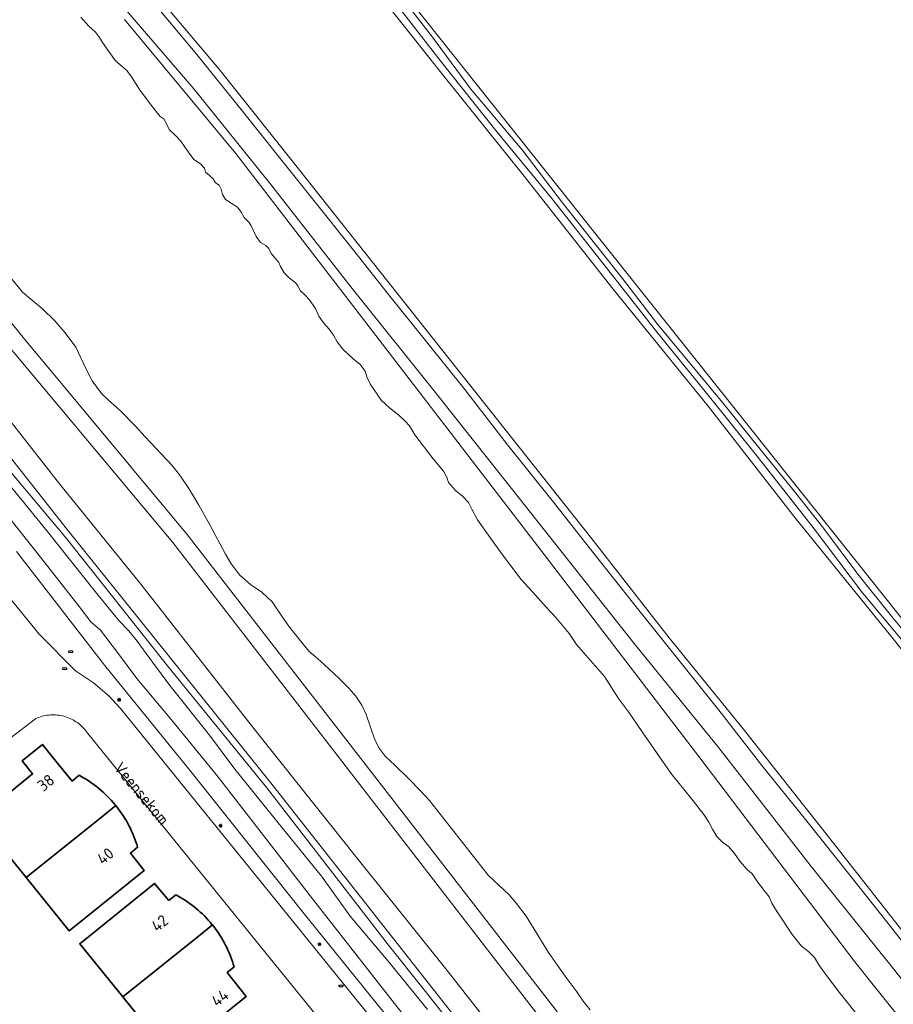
# Model space of a CAD drawing. Header units: metres. Extents: x 152610 to 160096, y 456114 to 462495.
# Tile 867 of 938: x 158117 to 158220, y 461748 to 461864. Entities that reach past the tile are written whole.
import ezdxf
from ezdxf.enums import TextEntityAlignment as Align

# ---------------------------------------------------------------- set-up
doc = ezdxf.new("R2010")
doc.units = ezdxf.units.M
doc.header["$LTSCALE"] = 0.5
doc.layers.get('0').update_dxf_attribs({"linetype": 'CONTINUOUS'})
for name, color, linetype, lineweight in [('B-PV-GR-BEPLANTING_CULTUUR_BOSPLANTSOEN-GV', 251, 'CONTINUOUS', 18), ('B-PV-GR-BOS_LOOF-GV', 251, 'CONTINUOUS', 13), ('B-PV-GR-GRAS-GV', 251, 'CONTINUOUS', 13), ('B-PV-GW-TALUD_KRUIN-G', 251, 'CONTINUOUS', 18), ('B-PV-IE-MEUBILAIR-S', 251, 'CONTINUOUS', 25), ('B-PV-IE-TERREINAFSCHEIDING_KUNSTMATIG_HEKWERK-G', 251, 'IE-TERREINAFSCHEIDING_KUNSTMATIG-SO', 18), ('B-PV-OG-BEBOUWING-GV', 6, 'CONTINUOUS', 35), ('B-PV-OG-BEBOUWING-T18', 1, 'CONTINUOUS', 18), ('B-PV-OG-TERREIN_BEGROEID-GV', 251, 'CONTINUOUS', 18), ('B-PV-OG-TERREIN_OEVER-GV', 251, 'CONTINUOUS', 18), ('B-PV-OG-TOPOGRAFIE-T18', 1, 'CONTINUOUS', 18), ('B-PV-OG-WATER_SLOOT-GV', 251, 'CONTINUOUS', 18), ('B-PV-VH-GESLOTENVERHARDING_ASFALT-GV', 251, 'CONTINUOUS', 18), ('B-PV-VH-ONVERHARD_ZAND-GV', 251, 'CONTINUOUS', 18), ('B-PV-VH-OPENVERHARDING_BETONSTRAATSTEEN-GV', 251, 'CONTINUOUS', 18)]:
    doc.layers.add(name, color=color, linetype=linetype, lineweight=lineweight)
doc.styles.add('NLCS-ISO', font='NLCS-ISO.ttf')
doc.styles.add('NLCS-ISO-M750-T18', font='NLCS-ISO.ttf', dxfattribs={"height": 1.35})
doc.linetypes.add('IE-TERREINAFSCHEIDING_KUNSTMATIG-SO', pattern='A,4,[82,NLCS.SHX,S=0.75,R=90,X=0,Y=0],4,-2', length=10)

# ---------------------------------------------------------------- blocks, each defined once
blk = doc.blocks.new('SIE-MEUBILAIR_PAAL_LICHTMAST-SO')
for points in [[(-0.62, 0), (-1, 0)], [(-0.71, 0.71), (-0.44, 0.44)], [(0, 1), (0, 0.62)], [(0.44, 0.44), (0.71, 0.71)], [(1, 0), (0.62, 0)], [(-0.71, -0.71), (-0.44, -0.44)], [(0, -0.62), (0, -1)], [(0.44, -0.44), (0.71, -0.71)]]:
    blk.add_lwpolyline(points)
blk.add_circle((0, 0), 0.5)
blk = doc.blocks.new('SIE-MEUBILAIR_PUT_RIOOLPUT-SO')
blk.add_ellipse((0, 0), major_axis=(1.25, 0), ratio=0.54)
at = {"style": 'NLCS-ISO'}
blk.add_text('ri', height=0.75, dxfattribs=at).set_placement((-0.04, 0.07), align=Align.MIDDLE_CENTER)

msp = doc.modelspace()

# ---------------------------------------------------------------- linework, layer by layer
at = {"layer": 'B-PV-GR-BEPLANTING_CULTUUR_BOSPLANTSOEN-GV', "flags": 128}
for points in [[(158253.557, 461653.046), (158178.343, 461750), (158136.97, 461803.33), (158117.756, 461826.436), (158096.206, 461853.374), (158081.277, 461871.554)], [(158251.787, 461651.666), (158175.801, 461750), (158135.3, 461802.41), (158113.292, 461828.694), (158102.192, 461842.304), (158079.127, 461870.899)], [(158079.127, 461870.899), (158102.192, 461842.304), (158113.292, 461828.694), (158135.3, 461802.41), (158175.801, 461750), (158251.787, 461651.666)], [(158075.374, 461868.195), (158093.631, 461845.89), (158097.469, 461840.186), (158112.377, 461821.55), (158122.172, 461809.068), (158131.543, 461797.524), (158144.616, 461780.794), (158156.849, 461765.455), (158167.438, 461752.269), (158180.452, 461735.658), (158193.015, 461719.38), (158208.277, 461700.268), (158219.576, 461685.894), (158229.324, 461673.661)]]:
    msp.add_lwpolyline(points, dxfattribs=at)
at = {"layer": 'B-PV-GR-BOS_LOOF-GV', "flags": 128}
for points in [[(158233.234, 461774.097), (158219.357, 461791.506), (158208.17, 461805.346), (158198.025, 461818.364), (158186.868, 461832.091), (158176.445, 461845.324), (158166.933, 461857.2), (158155.752, 461871.295)], [(158129.832, 461870.778), (158140.677, 461857.895), (158149.106, 461847.333), (158157.802, 461836.391), (158166.758, 461825.057), (158175.886, 461813.591), (158184.286, 461803.007), (158193.448, 461791.232), (158202.115, 461780.581), (158211.846, 461768.271), (158220.228, 461757.55)]]:
    msp.add_lwpolyline(points, dxfattribs=at)
at = {"layer": 'B-PV-GR-GRAS-GV', "flags": 128}
msp.add_lwpolyline([(158242.706, 461902.067), (158181.604, 461913.158), (158178.988, 461913.646), (158154.117, 461917.571), (158130.508, 461921.835), (158116.629, 461924.291), (158123.907, 461915.144), (158126.943, 461911.33), (158294.313, 461701.002)], dxfattribs=at)
at = {"layer": 'B-PV-GW-TALUD_KRUIN-G', "flags": 128}
msp.add_lwpolyline([(157970.583, 461994.253), (157979.462, 461986.536), (157983.405, 461982.761), (157996.842, 461967.471), (158000, 461963.785), (158008.124, 461954.277), (158022.992, 461936.631), (158040.269, 461916.046), (158059.93, 461893.565), (158079.127, 461870.899), (158102.192, 461842.304), (158113.292, 461828.694), (158135.3, 461802.41), (158175.801, 461750), (158251.787, 461651.666)], dxfattribs=at)
at = {"layer": 'B-PV-IE-TERREINAFSCHEIDING_KUNSTMATIG_HEKWERK-G', "flags": 128}
for points in [[(158075.801, 461931.056), (158086.193, 461919.362), (158097.508, 461906.685), (158110.296, 461892.549), (158119.464, 461882.431), (158129.831, 461870.778), (158140.677, 461857.895), (158149.107, 461847.333), (158157.802, 461836.392), (158166.758, 461825.057), (158175.886, 461813.591), (158184.286, 461803.007), (158193.448, 461791.232), (158202.115, 461780.581), (158211.846, 461768.271), (158220.228, 461757.55), (158229.562, 461745.751), (158240.655, 461731.977), (158249.592, 461720.571), (158258.217, 461709.665), (158267.516, 461697.949), (158276.869, 461686.465), (158285.89, 461674.947), (158289.629, 461670.442), (158293.405, 461666.276), (158296.62, 461663.12), (158300.544, 461659.144), (158304.038, 461656.094), (158307.781, 461652.884), (158312.862, 461648.459), (158316.553, 461645.581), (158320.948, 461642.262), (158326.713, 461638.286), (158332.159, 461634.726), (158337.373, 461631.209), (158344.29, 461627.236), (158351.906, 461622.874), (158359.66, 461618.97), (158368.666, 461614.878), (158375.544, 461611.95), (158384.433, 461608.511), (158393.099, 461605.762), (158401.546, 461603.316), (158410.782, 461601.028), (158418.964, 461599.36), (158426.779, 461598.204), (158436.957, 461596.881)], [(158128.677, 461783.496), (158127.848, 461784.409), (158126.015, 461785.945), (158123.894, 461787.356), (158119.641, 461791.654), (158105.535, 461808.933)]]:
    msp.add_lwpolyline(points, dxfattribs=at)
at = {"layer": 'B-PV-OG-BEBOUWING-GV', "flags": 128}
for points in [[(158121.258, 461777.218), (158120.027, 461778.743), (158117.638, 461776.814), (158118.87, 461775.287), (158112.479, 461770.12), (158118.129, 461763.135), (158126.926, 461770.222), (158128.617, 461771.584), (158128.523, 461771.699), (158128.306, 461771.955), (158128.083, 461772.206), (158127.854, 461772.451), (158127.62, 461772.691), (158127.379, 461772.925), (158127.133, 461773.153), (158126.882, 461773.375), (158126.626, 461773.591), (158126.365, 461773.802), (158126.098, 461774.005), (158125.827, 461774.203), (158125.551, 461774.394), (158125.271, 461774.578), (158124.986, 461774.755), (158124.698, 461774.926), (158124.405, 461775.089), (158124.339, 461775.125), (158123.497, 461774.445)], [(158128.733, 461771.438), (158128.617, 461771.584), (158126.926, 461770.222), (158118.129, 461763.135), (158123.173, 461756.899), (158131.95, 461763.989), (158130.334, 461765.994), (158131.18, 461766.699), (158131.082, 461767.02), (158130.976, 461767.338), (158130.862, 461767.653), (158130.741, 461767.966), (158130.613, 461768.276), (158130.477, 461768.583), (158130.334, 461768.886), (158130.183, 461769.186), (158130.026, 461769.482), (158129.862, 461769.774), (158129.69, 461770.063), (158129.512, 461770.347), (158129.327, 461770.627), (158129.136, 461770.902), (158128.938, 461771.173)], [(158134.819, 461760.446), (158133.17, 461762.466), (158124.403, 461755.388), (158129.435, 461749.157), (158138.251, 461756.244), (158139.935, 461757.597), (158139.885, 461757.659), (158139.671, 461757.913), (158139.452, 461758.163), (158139.226, 461758.406), (158138.995, 461758.645), (158138.758, 461758.877), (158138.516, 461759.104), (158138.268, 461759.325), (158138.015, 461759.54), (158137.757, 461759.749), (158137.494, 461759.951), (158137.226, 461760.148), (158136.953, 461760.337), (158136.676, 461760.52), (158136.395, 461760.696), (158136.109, 461760.866), (158135.82, 461761.028), (158135.655, 461761.117)], [(158140.092, 461757.4), (158139.935, 461757.597), (158138.251, 461756.244), (158129.435, 461749.157), (158135.102, 461742.139), (158143.885, 461749.224), (158141.65, 461752.009), (158142.478, 461752.69), (158142.384, 461753.008), (158142.282, 461753.324), (158142.172, 461753.638), (158142.055, 461753.948), (158141.93, 461754.256), (158141.798, 461754.561), (158141.659, 461754.862), (158141.512, 461755.16), (158141.359, 461755.454), (158141.198, 461755.745), (158141.03, 461756.032), (158140.856, 461756.314), (158140.675, 461756.592), (158140.487, 461756.866), (158140.293, 461757.135)]]:
    msp.add_lwpolyline(points, close=True, dxfattribs=at)
at = {"layer": 'B-PV-OG-TERREIN_BEGROEID-GV', "flags": 128}
for points in [[(158223.55, 461677.288), (158195.898, 461711.507), (158178.068, 461734.499), (158146.901, 461774.107), (158122.926, 461803.944), (158105.973, 461825.417), (158092.084, 461842.767), (158075.562, 461861.467), (158060.199, 461878.821)], [(158220.228, 461757.55), (158211.846, 461768.271), (158202.115, 461780.581), (158193.448, 461791.232), (158184.286, 461803.007), (158175.886, 461813.591), (158166.758, 461825.057), (158157.802, 461836.391), (158149.106, 461847.333), (158140.677, 461857.895), (158129.832, 461870.778)], [(158229.864, 461739.681), (158219.424, 461752.86), (158209.946, 461764.582), (158199.264, 461778.355), (158189.354, 461790.559), (158178.831, 461803.857), (158166.35, 461819.636), (158156.311, 461832.173), (158146.633, 461844.554), (158137.742, 461855.544), (158127.665, 461867.369)], [(158133.304, 461865.321), (158138.111, 461859.584), (158143.637, 461852.733), (158147.458, 461847.931), (158151.667, 461842.672), (158156.462, 461836.656), (158160.582, 461831.465), (158165.199, 461825.696), (158169.503, 461820.311), (158174.51, 461813.844), (158179.742, 461807.344), (158184.676, 461801.084), (158189.719, 461794.688), (158194.584, 461788.622), (158199.577, 461782.384), (158204.318, 461776.273), (158209.429, 461769.957), (158214.762, 461763.234), (158219.086, 461757.763), (158223.919, 461751.641)], [(158129.636, 461863.665), (158142.673, 461848), (158159.481, 461826.138), (158178.808, 461800.995), (158197.036, 461777.162), (158215.187, 461753.267), (158217.801, 461749.999), (158233.925, 461729.838)], [(158115.301, 461811.838), (158122.836, 461802.858), (158134.838, 461787.767), (158146.314, 461773.64), (158160.557, 461755.232), (158164.762, 461749.999), (158178.675, 461732.322)], [(158105.535, 461808.933), (158119.641, 461791.654), (158123.894, 461787.356), (158126.015, 461785.945), (158127.848, 461784.409), (158128.677, 461783.496), (158129.181, 461782.94), (158170.65, 461731.755), (158170.686, 461731.571), (158182.959, 461716.272), (158182.491, 461715.878), (158206.945, 461685.548)], [(158207.581, 461687.918), (158201.076, 461695.829), (158193.468, 461705.423), (158188.567, 461711.406), (158187.97, 461712.251), (158183.029, 461718.436), (158179.042, 461723.553), (158164.513, 461741.772), (158150.54, 461759.075), (158137.39, 461775.568), (158127.309, 461788.034), (158116.987, 461801.331)]]:
    msp.add_lwpolyline(points, dxfattribs=at)
at = {"layer": 'B-PV-OG-TERREIN_OEVER-GV', "flags": 128}
for points in [[(158294.313, 461701.002), (158126.943, 461911.33)], [(158081.277, 461871.554), (158096.206, 461853.374), (158117.756, 461826.436), (158136.97, 461803.33), (158178.343, 461750), (158253.557, 461653.046)], [(158155.752, 461871.295), (158166.933, 461857.2), (158176.445, 461845.324), (158186.868, 461832.091), (158198.025, 461818.364), (158208.17, 461805.346), (158219.357, 461791.506), (158233.234, 461774.097)], [(158158.806, 461870.543), (158165.736, 461861.607), (158170.206, 461855.536), (158176.224, 461848.41), (158180.961, 461842.198), (158187.968, 461833.351), (158192.091, 461827.976), (158199.9, 461818.556), (158203.089, 461814.578), (158208.289, 461808.167), (158211.525, 461804.088), (158215.561, 461798.69), (158219.64, 461793.561), (158222.004, 461790.749)], [(158222.606, 461788.69), (158216.083, 461796.524), (158210.426, 461803.994), (158203.884, 461812.347), (158197.856, 461819.874), (158192.07, 461826.981), (158185.679, 461835.118), (158179.71, 461842.718), (158173.297, 461850.466), (158166.612, 461858.873), (158161.017, 461866.096)], [(158124.54, 461863.95), (158125.469, 461862.915), (158126.239, 461862.188), (158126.718, 461861.581), (158127.06, 461860.993), (158127.788, 461859.934), (158128.574, 461858.851), (158129.35, 461858.172), (158129.924, 461857.696), (158130.474, 461856.964), (158131.408, 461855.465), (158132.762, 461853.633), (158133.827, 461852.312), (158134.266, 461852.008), (158134.567, 461851.407), (158134.915, 461850.748), (158135.59, 461850.116), (158136.235, 461849.426), (158137.116, 461848.171), (158137.779, 461847.261), (158138.537, 461846.754), (158139.005, 461846.266), (158139.116, 461845.797), (158139.602, 461845.385), (158140.028, 461845.004), (158140.306, 461844.552), (158140.709, 461844.29), (158140.957, 461843.785), (158141.121, 461843.179), (158141.464, 461842.572), (158142.133, 461842.143), (158142.88, 461841.696), (158143.3, 461841.119), (158143.648, 461840.476), (158144.193, 461839.917), (158144.495, 461839.495), (158145.055, 461838.258), (158145.576, 461837.562), (158146.186, 461837.186), (158146.529, 461836.841), (158146.807, 461836.247), (158147.304, 461835.723), (158147.724, 461835.217), (158147.907, 461834.759), (158148.344, 461834.01), (158148.912, 461833.409), (158149.682, 461832.831), (158149.925, 461832.474), (158150.244, 461831.897), (158150.771, 461831.439), (158151.28, 461830.861), (158152.007, 461829.832), (158152.408, 461828.917), (158152.952, 461828.126), (158153.603, 461827.418), (158154.117, 461826.698), (158154.543, 461825.907), (158155.229, 461825.038), (158156.413, 461823.931), (158157.236, 461823.246), (158157.822, 461822.496), (158158.045, 461821.819), (158158.47, 461820.933), (158159.735, 461819.059), (158160.689, 461818.184), (158161.773, 461817.308), (158162.525, 461816.629), (158163.01, 461816.058), (158163.636, 461814.999), (158165.801, 461812.197), (158166.996, 461810.745), (158167.416, 461810.067), (158167.61, 461809.449), (158168.42, 461808.497), (158169.226, 461807.83), (158169.924, 461807.08), (158170.344, 461806.307), (158170.981, 461805.071), (158172.424, 461803.012), (158173.914, 461800.966), (158176.091, 461798.075), (158177.422, 461796.617), (158179.085, 461794.771), (158180.157, 461793.611), (158181.73, 461791.754), (158182.605, 461790.446), (158183.67, 461789.202), (158185.854, 461786.72), (158187.503, 461784.139), (158188.698, 461782.557), (158190.27, 461780.237), (158193.646, 461775.371), (158196.089, 461772.337), (158197.503, 461770.534), (158198.106, 461769.636), (158198.514, 461768.833), (158199.033, 461767.959), (158199.679, 461767.304), (158200.384, 461766.792), (158201.117, 461765.97), (158201.738, 461765.072), (158202.596, 461764.096), (158203.159, 461763.602), (158203.809, 461762.656), (158204.554, 461761.633), (158205.176, 461760.883), (158205.482, 461760.134), (158206.091, 461759.123), (158207.834, 461756.459), (158208.935, 461755.12), (158209.823, 461754.429), (158210.451, 461753.78), (158211.066, 461752.817), (158211.982, 461751.508), (158213.348, 461749.735), (158216.117, 461746.242)], [(158233.925, 461729.838), (158217.801, 461749.999), (158215.187, 461753.267), (158197.036, 461777.162), (158178.808, 461800.995), (158159.481, 461826.138), (158142.673, 461848), (158129.636, 461863.665)], [(158184.188, 461747.639), (158183.36, 461748.662), (158182.644, 461749.756), (158181.45, 461751.321), (158180.403, 461752.784), (158179.292, 461754.385), (158176.692, 461758.613), (158175.568, 461760.112), (158174.692, 461761.112), (158173.508, 461762.243), (158172.235, 461763.422), (158165.367, 461772.162), (158164.326, 461773.305), (158162.893, 461774.77), (158161.354, 461776.282), (158160.193, 461777.365), (158159.484, 461778.317), (158158.97, 461779.281), (158157.951, 461782.24), (158157.432, 461783.334), (158156.74, 461784.404), (158155.894, 461785.386), (158154.787, 461786.482), (158153.532, 461787.637), (158152.229, 461788.822), (158151.222, 461789.674), (158148.98, 461792.5), (158148.07, 461793.791), (158146.929, 461795.438), (158145.727, 461796.582), (158144.411, 461797.476), (158143.168, 461798.595), (158142.127, 461799.898), (158141.489, 461801.028), (158139.629, 461804.483), (158138.341, 461806.76), (158137.165, 461808.74), (158136.196, 461810.174), (158135.237, 461811.441), (158132.041, 461814.786), (158130.911, 461816.024), (158129.135, 461817.869), (158127.779, 461819.073), (158126.95, 461819.847), (158125.85, 461821.328), (158125.071, 461822.85), (158123.938, 461825.305), (158122.672, 461826.965), (158121.459, 461828.387), (158120.044, 461829.792), (158118.913, 461830.733), (158117.681, 461831.728), (158116.155, 461833.608)], [(158114.341, 461811.342), (158120.582, 461803.713), (158126.202, 461796.645), (158128.989, 461793.277), (158130.143, 461792.051), (158131.131, 461790.855), (158132.911, 461788.398), (158134.945, 461785.631), (158139.577, 461779.848), (158142.558, 461775.832), (158147.125, 461770.186), (158152.728, 461763.319), (158156.086, 461758.62), (158160.524, 461753.365), (158165.126, 461747.695)], [(158178.675, 461732.322), (158164.762, 461749.999), (158160.557, 461755.232), (158146.314, 461773.64), (158134.838, 461787.767), (158122.836, 461802.858), (158115.301, 461811.838)], [(158166.854, 461741.278), (158159.294, 461750.935), (158151.657, 461760.645), (158147.399, 461766.172), (158140.372, 461775.227), (158134.935, 461781.862), (158131.065, 461786.456), (158128.818, 461789.508), (158126.825, 461792.125), (158125.694, 461793.108), (158124.333, 461794.887), (158119.808, 461800.694), (158116.371, 461805.031)], [(158116.987, 461801.331), (158127.309, 461788.034), (158137.39, 461775.568), (158150.54, 461759.075), (158164.513, 461741.772)]]:
    msp.add_lwpolyline(points, dxfattribs=at)
at = {"layer": 'B-PV-OG-WATER_SLOOT-GV', "flags": 128}
for points in [[(158222.004, 461790.749), (158219.64, 461793.561), (158215.561, 461798.69), (158211.525, 461804.088), (158208.289, 461808.167), (158203.089, 461814.578), (158199.9, 461818.556), (158192.091, 461827.976), (158187.968, 461833.351), (158180.961, 461842.198), (158176.224, 461848.41), (158170.206, 461855.536), (158165.736, 461861.607), (158158.806, 461870.543)], [(158161.017, 461866.096), (158166.612, 461858.873), (158173.297, 461850.466), (158179.71, 461842.718), (158185.679, 461835.118), (158192.07, 461826.981), (158197.856, 461819.874), (158203.884, 461812.347), (158210.426, 461803.994), (158216.083, 461796.524), (158222.606, 461788.69)], [(158216.117, 461746.242), (158213.348, 461749.735), (158211.982, 461751.508), (158211.066, 461752.817), (158210.451, 461753.78), (158209.823, 461754.429), (158208.935, 461755.12), (158207.834, 461756.459), (158206.091, 461759.123), (158205.482, 461760.134), (158205.176, 461760.883), (158204.554, 461761.633), (158203.809, 461762.656), (158203.159, 461763.602), (158202.596, 461764.096), (158201.738, 461765.072), (158201.117, 461765.97), (158200.384, 461766.792), (158199.679, 461767.304), (158199.033, 461767.959), (158198.514, 461768.833), (158198.106, 461769.636), (158197.503, 461770.534), (158196.089, 461772.337), (158193.646, 461775.371), (158190.27, 461780.237), (158188.698, 461782.557), (158187.503, 461784.139), (158185.854, 461786.72), (158183.67, 461789.202), (158182.605, 461790.446), (158181.73, 461791.754), (158180.157, 461793.611), (158179.085, 461794.771), (158177.422, 461796.617), (158176.091, 461798.075), (158173.914, 461800.966), (158172.424, 461803.012), (158170.981, 461805.071), (158170.344, 461806.307), (158169.924, 461807.08), (158169.226, 461807.83), (158168.42, 461808.497), (158167.61, 461809.449), (158167.416, 461810.067), (158166.996, 461810.745), (158165.801, 461812.197), (158163.636, 461814.999), (158163.01, 461816.058), (158162.525, 461816.629), (158161.773, 461817.308), (158160.689, 461818.184), (158159.735, 461819.059), (158158.47, 461820.933), (158158.045, 461821.819), (158157.822, 461822.496), (158157.236, 461823.246), (158156.413, 461823.931), (158155.229, 461825.038), (158154.543, 461825.907), (158154.117, 461826.698), (158153.603, 461827.418), (158152.952, 461828.126), (158152.408, 461828.917), (158152.007, 461829.832), (158151.28, 461830.861), (158150.771, 461831.439), (158150.244, 461831.897), (158149.925, 461832.474), (158149.682, 461832.831), (158148.912, 461833.409), (158148.344, 461834.01), (158147.907, 461834.759), (158147.724, 461835.217), (158147.304, 461835.723), (158146.807, 461836.247), (158146.529, 461836.841), (158146.186, 461837.186), (158145.576, 461837.562), (158145.055, 461838.258), (158144.495, 461839.495), (158144.193, 461839.917), (158143.648, 461840.476), (158143.3, 461841.119), (158142.88, 461841.696), (158142.133, 461842.143), (158141.464, 461842.572), (158141.121, 461843.179), (158140.957, 461843.785), (158140.709, 461844.29), (158140.306, 461844.552), (158140.028, 461845.004), (158139.602, 461845.385), (158139.116, 461845.797), (158139.005, 461846.266), (158138.537, 461846.754), (158137.779, 461847.261), (158137.116, 461848.171), (158136.235, 461849.426), (158135.59, 461850.116), (158134.915, 461850.748), (158134.567, 461851.407), (158134.266, 461852.008), (158133.827, 461852.312), (158132.762, 461853.633), (158131.408, 461855.465), (158130.474, 461856.964), (158129.924, 461857.696), (158129.35, 461858.172), (158128.574, 461858.851), (158127.788, 461859.934), (158127.06, 461860.993), (158126.718, 461861.581), (158126.239, 461862.188), (158125.469, 461862.915), (158124.54, 461863.95)], [(158116.155, 461833.608), (158117.681, 461831.728), (158118.913, 461830.733), (158120.044, 461829.792), (158121.459, 461828.387), (158122.672, 461826.965), (158123.938, 461825.305), (158125.071, 461822.85), (158125.85, 461821.328), (158126.95, 461819.847), (158127.779, 461819.073), (158129.135, 461817.869), (158130.911, 461816.024), (158132.041, 461814.786), (158135.237, 461811.441), (158136.196, 461810.174), (158137.165, 461808.74), (158138.341, 461806.76), (158139.629, 461804.483), (158141.489, 461801.028), (158142.127, 461799.898), (158143.168, 461798.595), (158144.411, 461797.476), (158145.727, 461796.582), (158146.929, 461795.438), (158148.07, 461793.791), (158148.98, 461792.5), (158151.222, 461789.674), (158152.229, 461788.822), (158153.532, 461787.637), (158154.787, 461786.482), (158155.894, 461785.386), (158156.74, 461784.404), (158157.432, 461783.334), (158157.951, 461782.24), (158158.97, 461779.281), (158159.484, 461778.317), (158160.193, 461777.365), (158161.354, 461776.282), (158162.893, 461774.77), (158164.326, 461773.305), (158165.367, 461772.162), (158172.235, 461763.422), (158173.508, 461762.243), (158174.692, 461761.112), (158175.568, 461760.112), (158176.692, 461758.613), (158179.292, 461754.385), (158180.403, 461752.784), (158181.45, 461751.321), (158182.644, 461749.756), (158183.36, 461748.662), (158184.188, 461747.639)], [(158165.126, 461747.695), (158160.524, 461753.365), (158156.086, 461758.62), (158152.728, 461763.319), (158147.125, 461770.186), (158142.558, 461775.832), (158139.577, 461779.848), (158134.945, 461785.631), (158132.911, 461788.398), (158131.131, 461790.855), (158130.143, 461792.051), (158128.989, 461793.277), (158126.202, 461796.645), (158120.582, 461803.713), (158114.341, 461811.342)], [(158116.371, 461805.031), (158119.808, 461800.694), (158124.333, 461794.887), (158125.694, 461793.108), (158126.825, 461792.125), (158128.818, 461789.508), (158131.065, 461786.456), (158134.935, 461781.862), (158140.372, 461775.227), (158147.399, 461766.172), (158151.657, 461760.645), (158159.294, 461750.935), (158166.854, 461741.278)]]:
    msp.add_lwpolyline(points, dxfattribs=at)
at = {"layer": 'B-PV-VH-GESLOTENVERHARDING_ASFALT-GV', "flags": 128}
for points in [[(158127.665, 461867.369), (158137.742, 461855.544), (158146.633, 461844.554), (158156.311, 461832.173), (158166.35, 461819.636), (158178.831, 461803.857), (158189.354, 461790.559), (158199.264, 461778.355), (158209.946, 461764.582), (158219.424, 461752.86), (158229.864, 461739.681)], [(158223.919, 461751.641), (158219.086, 461757.763), (158214.762, 461763.234), (158209.429, 461769.957), (158204.318, 461776.273), (158199.577, 461782.384), (158194.584, 461788.622), (158189.719, 461794.688), (158184.676, 461801.084), (158179.742, 461807.344), (158174.51, 461813.844), (158169.503, 461820.311), (158165.199, 461825.696), (158160.582, 461831.465), (158156.462, 461836.656), (158151.667, 461842.672), (158147.458, 461847.931), (158143.637, 461852.733), (158138.111, 461859.584), (158133.304, 461865.321)]]:
    msp.add_lwpolyline(points, dxfattribs=at)
at = {"layer": 'B-PV-VH-ONVERHARD_ZAND-GV', "flags": 128}
for points in [[(158060.199, 461878.821), (158075.562, 461861.467), (158092.084, 461842.767), (158105.973, 461825.417), (158122.926, 461803.944), (158146.901, 461774.107), (158178.068, 461734.499), (158195.898, 461711.507), (158223.55, 461677.288)], [(158229.324, 461673.661), (158219.576, 461685.894), (158208.277, 461700.268), (158193.015, 461719.38), (158180.452, 461735.658), (158167.438, 461752.269), (158156.849, 461765.455), (158144.616, 461780.794), (158131.543, 461797.524), (158122.172, 461809.068), (158112.377, 461821.55), (158097.469, 461840.186), (158088.263, 461851.076), (158079.411, 461861.418), (158064.275, 461878.95)]]:
    msp.add_lwpolyline(points, dxfattribs=at)
at = {"layer": 'B-PV-VH-OPENVERHARDING_BETONSTRAATSTEEN-GV', "flags": 128}
for points in [[(158170.65, 461731.755), (158129.181, 461782.94), (158128.677, 461783.496), (158127.848, 461784.409), (158126.015, 461785.945), (158123.894, 461787.356), (158119.641, 461791.654), (158105.535, 461808.933)], [(158113.843, 461777.645), (158119.204, 461781.747), (158119.251, 461781.769), (158119.432, 461781.848), (158119.616, 461781.919), (158119.802, 461781.983), (158119.991, 461782.039), (158120.182, 461782.087), (158120.375, 461782.128), (158120.569, 461782.161), (158120.764, 461782.186), (158120.96, 461782.203), (158121.157, 461782.212), (158121.354, 461782.212), (158121.551, 461782.205), (158121.748, 461782.19), (158121.943, 461782.167), (158122.138, 461782.137), (158122.331, 461782.098), (158122.522, 461782.051), (158122.712, 461781.997), (158122.899, 461781.935), (158123.083, 461781.865), (158123.264, 461781.788), (158123.442, 461781.704), (158123.617, 461781.613), (158123.787, 461781.514), (158123.954, 461781.409), (158124.116, 461781.297), (158124.273, 461781.179), (158124.426, 461781.054), (158124.573, 461780.923), (158124.715, 461780.786), (158124.851, 461780.644), (158124.981, 461780.496), (158125.106, 461780.343), (158125.224, 461780.185), (158125.335, 461780.023), (158152.104, 461747.042)]]:
    msp.add_lwpolyline(points, dxfattribs=at)

# ---------------------------------------------------------------- block references
at = {"layer": 'B-PV-IE-MEUBILAIR-S', "xscale": 0.2, "yscale": 0.2, "zscale": 0.2}
for name, p in [('SIE-MEUBILAIR_PUT_RIOOLPUT-SO', (158123.344, 461789.623)), ('SIE-MEUBILAIR_PUT_RIOOLPUT-SO', (158122.629, 461787.638)), ('SIE-MEUBILAIR_PAAL_LICHTMAST-SO', (158129.009, 461783.975)), ('SIE-MEUBILAIR_PAAL_LICHTMAST-SO', (158140.893, 461769.229)), ('SIE-MEUBILAIR_PAAL_LICHTMAST-SO', (158152.472, 461755.328)), ('SIE-MEUBILAIR_PUT_RIOOLPUT-SO', (158155.003, 461750.44))]:
    msp.add_blockref(name, p, dxfattribs=at)

# ---------------------------------------------------------------- texts
at = {"layer": 'B-PV-OG-BEBOUWING-T18', "style": 'NLCS-ISO-M750-T18'}
for s, rotation, p in [('38', 38.9, (158120.432, 461774.261)), ('40', 38.8, (158127.389, 461765.664)), ('42', 39.2, (158133.753, 461757.798)), ('44', 38.7, (158140.818, 461749.052))]:
    msp.add_text(s, height=1.35, rotation=rotation, dxfattribs=at).set_placement(p, align=Align.MIDDLE)
at = {"layer": 'B-PV-OG-TOPOGRAFIE-T18', "style": 'NLCS-ISO-M750-T18'}
msp.add_text('Veensekom', height=1.35, rotation=309.6, dxfattribs=at).set_placement((158131.651, 461772.983), align=Align.MIDDLE)

doc.saveas('drawing.dxf')
